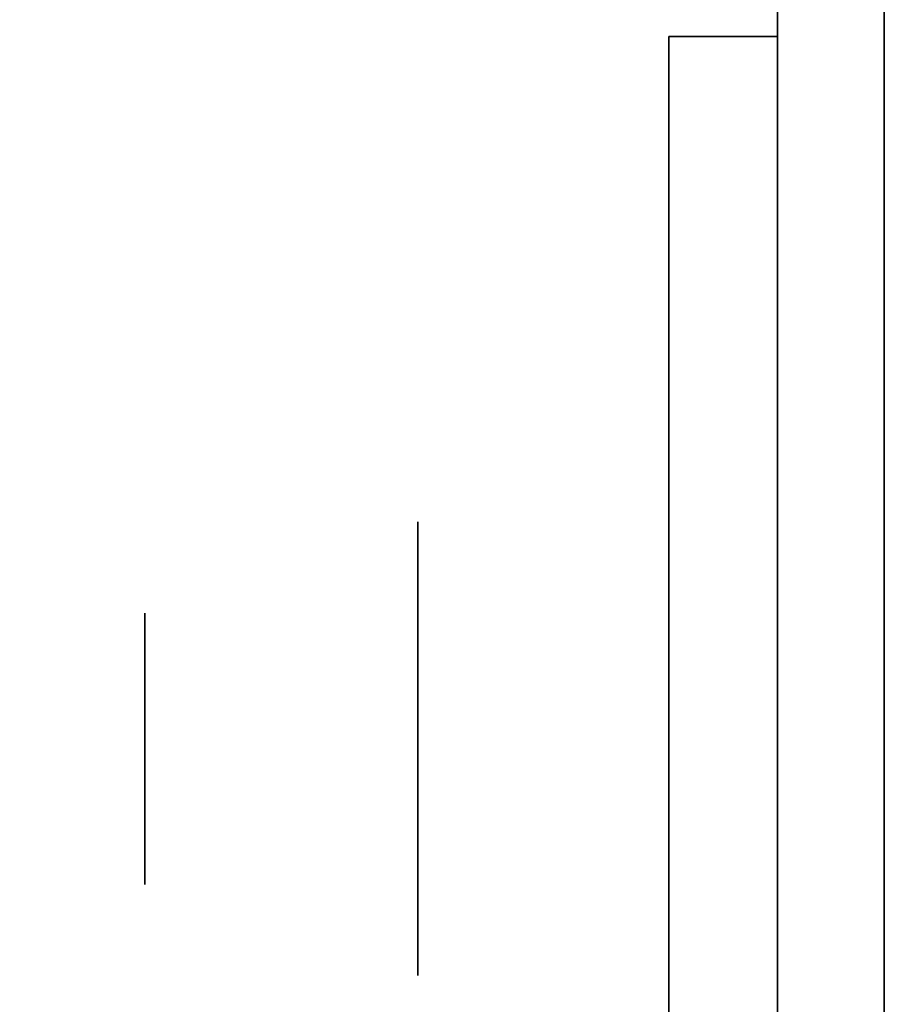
# Model space of a CAD drawing. Extents: x 248.8 to 273, y 2872.5 to 2876.7.
# Tile 508 of 702: x 266.8115 to 266.8625, y 2874.6696 to 2874.7277. Entities that reach past the tile are written whole.
import ezdxf

# ---------------------------------------------------------------- set-up
doc = ezdxf.new("R2010")
doc.units = 0
doc.header["$LTSCALE"] = 150
doc.header["$MEASUREMENT"] = 0
doc.layers.add('3DFACE_BOLT', color=7, linetype='CONTINUOUS')
doc.layers.add('3DFACE_SHAPE', color=7, linetype='CONTINUOUS')

msp = doc.modelspace()

# ---------------------------------------------------------------- linework, layer by layer
at = {"layer": '3DFACE_BOLT', "color": 1}
for points, invisible_edges in [([(266.849787, 2874.698042, -0.065), (266.849787, 2874.691354, -0.076583), (266.834987, 2874.698042, -0.065)], 14), ([(266.834987, 2874.698042, -0.065), (266.849787, 2874.691354, -0.076583), (266.834987, 2874.691354, -0.076583)], 3), ([(266.849787, 2874.691354, -0.053417), (266.849787, 2874.698042, -0.065), (266.834987, 2874.691354, -0.053417)], 14), ([(266.834987, 2874.691354, -0.053417), (266.849787, 2874.698042, -0.065), (266.834987, 2874.698042, -0.065)], 3), ([(266.834987, 2874.698042, -0.065), (266.834987, 2874.691354, -0.076583), (266.834987, 2874.691354, -0.053417)], 2), ([(266.849787, 2874.698042, -0.135), (266.849787, 2874.691354, -0.146583), (266.834987, 2874.698042, -0.135)], 14), ([(266.834987, 2874.698042, -0.135), (266.849787, 2874.691354, -0.146583), (266.834987, 2874.691354, -0.146583)], 3), ([(266.849787, 2874.691354, -0.123417), (266.849787, 2874.698042, -0.135), (266.834987, 2874.691354, -0.123417)], 14), ([(266.834987, 2874.691354, -0.123417), (266.849787, 2874.698042, -0.135), (266.834987, 2874.698042, -0.135)], 3), ([(266.834987, 2874.698042, -0.135), (266.834987, 2874.691354, -0.146583), (266.834987, 2874.691354, -0.123417)], 2), ([(266.849787, 2874.698042, -0.065), (266.849787, 2874.691354, -0.053417), (266.849787, 2874.691354, -0.076583)], 2), ([(266.849787, 2874.698042, -0.135), (266.849787, 2874.691354, -0.123417), (266.849787, 2874.691354, -0.146583)], 2), ([(266.868887, 2874.692666, -0.065), (266.868887, 2874.692275, -0.067472), (266.818887, 2874.692666, -0.065)], 14), ([(266.818887, 2874.692666, -0.065), (266.868887, 2874.692275, -0.067472), (266.818887, 2874.692275, -0.067472)], 3), ([(266.818887, 2874.692275, -0.062528), (266.868887, 2874.692666, -0.065), (266.818887, 2874.692666, -0.065)], 3), ([(266.818887, 2874.692666, -0.065), (266.818887, 2874.692275, -0.067472), (266.818887, 2874.692275, -0.062528)], 2), ([(266.868887, 2874.692666, -0.135), (266.868887, 2874.692275, -0.137472), (266.818887, 2874.692666, -0.135)], 14), ([(266.818887, 2874.692666, -0.135), (266.868887, 2874.692275, -0.137472), (266.818887, 2874.692275, -0.137472)], 3), ([(266.818887, 2874.692275, -0.132528), (266.868887, 2874.692666, -0.135), (266.818887, 2874.692666, -0.135)], 3), ([(266.818887, 2874.692666, -0.135), (266.818887, 2874.692275, -0.137472), (266.818887, 2874.692275, -0.132528)], 2), ([(266.868887, 2874.692275, -0.062528), (266.868887, 2874.692666, -0.065), (266.818887, 2874.692275, -0.062528)], 14), ([(266.868887, 2874.692275, -0.132528), (266.868887, 2874.692666, -0.135), (266.818887, 2874.692275, -0.132528)], 14), ([(266.868887, 2874.692275, -0.067472), (266.868887, 2874.691139, -0.069702), (266.818887, 2874.692275, -0.067472)], 14), ([(266.818887, 2874.692275, -0.067472), (266.868887, 2874.691139, -0.069702), (266.818887, 2874.691139, -0.069702)], 3), ([(266.868887, 2874.691139, -0.060298), (266.868887, 2874.692275, -0.062528), (266.818887, 2874.691139, -0.060298)], 14), ([(266.818887, 2874.691139, -0.060298), (266.868887, 2874.692275, -0.062528), (266.818887, 2874.692275, -0.062528)], 3), ([(266.818887, 2874.692275, -0.067472), (266.818887, 2874.691139, -0.069702), (266.818887, 2874.692275, -0.062528)], 14), ([(266.818887, 2874.692275, -0.062528), (266.818887, 2874.691139, -0.069702), (266.818887, 2874.691139, -0.060298)], 3), ([(266.868887, 2874.692275, -0.137472), (266.868887, 2874.691139, -0.139702), (266.818887, 2874.692275, -0.137472)], 14), ([(266.818887, 2874.692275, -0.137472), (266.868887, 2874.691139, -0.139702), (266.818887, 2874.691139, -0.139702)], 3), ([(266.868887, 2874.691139, -0.130298), (266.868887, 2874.692275, -0.132528), (266.818887, 2874.691139, -0.130298)], 14), ([(266.818887, 2874.691139, -0.130298), (266.868887, 2874.692275, -0.132528), (266.818887, 2874.692275, -0.132528)], 3), ([(266.818887, 2874.692275, -0.137472), (266.818887, 2874.691139, -0.139702), (266.818887, 2874.692275, -0.132528)], 14), ([(266.818887, 2874.692275, -0.132528), (266.818887, 2874.691139, -0.139702), (266.818887, 2874.691139, -0.130298)], 3), ([(266.868887, 2874.691139, -0.069702), (266.868887, 2874.689369, -0.071472), (266.818887, 2874.691139, -0.069702)], 14), ([(266.818887, 2874.691139, -0.069702), (266.868887, 2874.689369, -0.071472), (266.818887, 2874.689369, -0.071472)], 3), ([(266.868887, 2874.689369, -0.058528), (266.868887, 2874.691139, -0.060298), (266.818887, 2874.689369, -0.058528)], 14), ([(266.818887, 2874.689369, -0.058528), (266.868887, 2874.691139, -0.060298), (266.818887, 2874.691139, -0.060298)], 3), ([(266.818887, 2874.691139, -0.069702), (266.818887, 2874.689369, -0.071472), (266.818887, 2874.691139, -0.060298)], 14), ([(266.818887, 2874.691139, -0.060298), (266.818887, 2874.689369, -0.071472), (266.818887, 2874.689369, -0.058528)], 3), ([(266.868887, 2874.691139, -0.139702), (266.868887, 2874.689369, -0.141472), (266.818887, 2874.691139, -0.139702)], 14), ([(266.818887, 2874.691139, -0.139702), (266.868887, 2874.689369, -0.141472), (266.818887, 2874.689369, -0.141472)], 3), ([(266.868887, 2874.689369, -0.128528), (266.868887, 2874.691139, -0.130298), (266.818887, 2874.689369, -0.128528)], 14), ([(266.818887, 2874.689369, -0.128528), (266.868887, 2874.691139, -0.130298), (266.818887, 2874.691139, -0.130298)], 3), ([(266.818887, 2874.691139, -0.139702), (266.818887, 2874.689369, -0.141472), (266.818887, 2874.691139, -0.130298)], 14), ([(266.818887, 2874.691139, -0.130298), (266.818887, 2874.689369, -0.141472), (266.818887, 2874.689369, -0.128528)], 3), ([(266.849787, 2874.691354, -0.076583), (266.849787, 2874.677979, -0.076583), (266.834987, 2874.691354, -0.076583)], 14), ([(266.834987, 2874.691354, -0.076583), (266.849787, 2874.677979, -0.076583), (266.834987, 2874.677979, -0.076583)], 3), ([(266.849787, 2874.677979, -0.053417), (266.849787, 2874.691354, -0.053417), (266.834987, 2874.677979, -0.053417)], 14), ([(266.834987, 2874.677979, -0.053417), (266.849787, 2874.691354, -0.053417), (266.834987, 2874.691354, -0.053417)], 3), ([(266.834987, 2874.691354, -0.076583), (266.834987, 2874.677979, -0.076583), (266.834987, 2874.691354, -0.053417)], 14), ([(266.834987, 2874.691354, -0.053417), (266.834987, 2874.677979, -0.076583), (266.834987, 2874.677979, -0.053417)], 3), ([(266.849787, 2874.691354, -0.146583), (266.849787, 2874.677979, -0.146583), (266.834987, 2874.691354, -0.146583)], 14), ([(266.834987, 2874.691354, -0.146583), (266.849787, 2874.677979, -0.146583), (266.834987, 2874.677979, -0.146583)], 3), ([(266.849787, 2874.677979, -0.123417), (266.849787, 2874.691354, -0.123417), (266.834987, 2874.677979, -0.123417)], 14), ([(266.834987, 2874.677979, -0.123417), (266.849787, 2874.691354, -0.123417), (266.834987, 2874.691354, -0.123417)], 3), ([(266.834987, 2874.691354, -0.146583), (266.834987, 2874.677979, -0.146583), (266.834987, 2874.691354, -0.123417)], 14), ([(266.834987, 2874.691354, -0.123417), (266.834987, 2874.677979, -0.146583), (266.834987, 2874.677979, -0.123417)], 3), ([(266.849787, 2874.691354, -0.053417), (266.849787, 2874.677979, -0.053417), (266.849787, 2874.691354, -0.076583)], 14), ([(266.849787, 2874.691354, -0.076583), (266.849787, 2874.677979, -0.053417), (266.849787, 2874.677979, -0.076583)], 3), ([(266.849787, 2874.691354, -0.123417), (266.849787, 2874.677979, -0.123417), (266.849787, 2874.691354, -0.146583)], 14), ([(266.849787, 2874.691354, -0.146583), (266.849787, 2874.677979, -0.123417), (266.849787, 2874.677979, -0.146583)], 3), ([(266.868887, 2874.689369, -0.071472), (266.868887, 2874.687139, -0.072608), (266.818887, 2874.689369, -0.071472)], 14), ([(266.818887, 2874.689369, -0.071472), (266.868887, 2874.687139, -0.072608), (266.818887, 2874.687139, -0.072608)], 3), ([(266.868887, 2874.687139, -0.057392), (266.868887, 2874.689369, -0.058528), (266.818887, 2874.687139, -0.057392)], 14), ([(266.818887, 2874.687139, -0.057392), (266.868887, 2874.689369, -0.058528), (266.818887, 2874.689369, -0.058528)], 3), ([(266.818887, 2874.689369, -0.071472), (266.818887, 2874.687139, -0.072608), (266.818887, 2874.689369, -0.058528)], 14), ([(266.818887, 2874.689369, -0.058528), (266.818887, 2874.687139, -0.072608), (266.818887, 2874.687139, -0.057392)], 3), ([(266.868887, 2874.689369, -0.141472), (266.868887, 2874.687139, -0.142608), (266.818887, 2874.689369, -0.141472)], 14), ([(266.818887, 2874.689369, -0.141472), (266.868887, 2874.687139, -0.142608), (266.818887, 2874.687139, -0.142608)], 3), ([(266.868887, 2874.687139, -0.127392), (266.868887, 2874.689369, -0.128528), (266.818887, 2874.687139, -0.127392)], 14), ([(266.818887, 2874.687139, -0.127392), (266.868887, 2874.689369, -0.128528), (266.818887, 2874.689369, -0.128528)], 3), ([(266.818887, 2874.689369, -0.141472), (266.818887, 2874.687139, -0.142608), (266.818887, 2874.689369, -0.128528)], 14), ([(266.818887, 2874.689369, -0.128528), (266.818887, 2874.687139, -0.142608), (266.818887, 2874.687139, -0.127392)], 3), ([(266.868887, 2874.687139, -0.072608), (266.868887, 2874.684666, -0.073), (266.818887, 2874.687139, -0.072608)], 14), ([(266.818887, 2874.687139, -0.072608), (266.868887, 2874.684666, -0.073), (266.818887, 2874.684666, -0.073)], 3), ([(266.868887, 2874.684666, -0.057), (266.868887, 2874.687139, -0.057392), (266.818887, 2874.684666, -0.057)], 14), ([(266.818887, 2874.684666, -0.057), (266.868887, 2874.687139, -0.057392), (266.818887, 2874.687139, -0.057392)], 3), ([(266.818887, 2874.687139, -0.072608), (266.818887, 2874.684666, -0.073), (266.818887, 2874.687139, -0.057392)], 14), ([(266.818887, 2874.687139, -0.057392), (266.818887, 2874.684666, -0.073), (266.818887, 2874.684666, -0.057)], 3), ([(266.868887, 2874.687139, -0.142608), (266.868887, 2874.684666, -0.143), (266.818887, 2874.687139, -0.142608)], 14), ([(266.818887, 2874.687139, -0.142608), (266.868887, 2874.684666, -0.143), (266.818887, 2874.684666, -0.143)], 3), ([(266.868887, 2874.684666, -0.127), (266.868887, 2874.687139, -0.127392), (266.818887, 2874.684666, -0.127)], 14), ([(266.818887, 2874.684666, -0.127), (266.868887, 2874.687139, -0.127392), (266.818887, 2874.687139, -0.127392)], 3), ([(266.818887, 2874.687139, -0.142608), (266.818887, 2874.684666, -0.143), (266.818887, 2874.687139, -0.127392)], 14), ([(266.818887, 2874.687139, -0.127392), (266.818887, 2874.684666, -0.143), (266.818887, 2874.684666, -0.127)], 3), ([(266.868887, 2874.684666, -0.073), (266.868887, 2874.682194, -0.072608), (266.818887, 2874.684666, -0.073)], 14), ([(266.818887, 2874.684666, -0.073), (266.868887, 2874.682194, -0.072608), (266.818887, 2874.682194, -0.072608)], 3), ([(266.818887, 2874.682194, -0.057392), (266.868887, 2874.684666, -0.057), (266.818887, 2874.684666, -0.057)], 3), ([(266.818887, 2874.684666, -0.073), (266.818887, 2874.682194, -0.072608), (266.818887, 2874.684666, -0.057)], 14), ([(266.818887, 2874.684666, -0.057), (266.818887, 2874.682194, -0.072608), (266.818887, 2874.682194, -0.057392)], 3), ([(266.868887, 2874.684666, -0.143), (266.868887, 2874.682194, -0.142608), (266.818887, 2874.684666, -0.143)], 14), ([(266.818887, 2874.684666, -0.143), (266.868887, 2874.682194, -0.142608), (266.818887, 2874.682194, -0.142608)], 3), ([(266.818887, 2874.682194, -0.127392), (266.868887, 2874.684666, -0.127), (266.818887, 2874.684666, -0.127)], 3), ([(266.818887, 2874.684666, -0.143), (266.818887, 2874.682194, -0.142608), (266.818887, 2874.684666, -0.127)], 14), ([(266.818887, 2874.684666, -0.127), (266.818887, 2874.682194, -0.142608), (266.818887, 2874.682194, -0.127392)], 3), ([(266.868887, 2874.682194, -0.057392), (266.868887, 2874.684666, -0.057), (266.818887, 2874.682194, -0.057392)], 14), ([(266.868887, 2874.682194, -0.127392), (266.868887, 2874.684666, -0.127), (266.818887, 2874.682194, -0.127392)], 14), ([(266.868887, 2874.682194, -0.072608), (266.868887, 2874.679964, -0.071472), (266.818887, 2874.682194, -0.072608)], 14), ([(266.818887, 2874.682194, -0.072608), (266.868887, 2874.679964, -0.071472), (266.818887, 2874.679964, -0.071472)], 3), ([(266.868887, 2874.679964, -0.058528), (266.868887, 2874.682194, -0.057392), (266.818887, 2874.679964, -0.058528)], 14), ([(266.818887, 2874.679964, -0.058528), (266.868887, 2874.682194, -0.057392), (266.818887, 2874.682194, -0.057392)], 3), ([(266.818887, 2874.682194, -0.072608), (266.818887, 2874.679964, -0.071472), (266.818887, 2874.682194, -0.057392)], 14), ([(266.818887, 2874.682194, -0.057392), (266.818887, 2874.679964, -0.071472), (266.818887, 2874.679964, -0.058528)], 3), ([(266.868887, 2874.682194, -0.142608), (266.868887, 2874.679964, -0.141472), (266.818887, 2874.682194, -0.142608)], 14), ([(266.818887, 2874.682194, -0.142608), (266.868887, 2874.679964, -0.141472), (266.818887, 2874.679964, -0.141472)], 3), ([(266.868887, 2874.679964, -0.128528), (266.868887, 2874.682194, -0.127392), (266.818887, 2874.679964, -0.128528)], 14), ([(266.818887, 2874.679964, -0.128528), (266.868887, 2874.682194, -0.127392), (266.818887, 2874.682194, -0.127392)], 3), ([(266.818887, 2874.682194, -0.142608), (266.818887, 2874.679964, -0.141472), (266.818887, 2874.682194, -0.127392)], 14), ([(266.818887, 2874.682194, -0.127392), (266.818887, 2874.679964, -0.141472), (266.818887, 2874.679964, -0.128528)], 3), ([(266.868887, 2874.679964, -0.071472), (266.868887, 2874.678194, -0.069702), (266.818887, 2874.679964, -0.071472)], 14), ([(266.818887, 2874.679964, -0.071472), (266.868887, 2874.678194, -0.069702), (266.818887, 2874.678194, -0.069702)], 3), ([(266.868887, 2874.678194, -0.060298), (266.868887, 2874.679964, -0.058528), (266.818887, 2874.678194, -0.060298)], 14), ([(266.818887, 2874.678194, -0.060298), (266.868887, 2874.679964, -0.058528), (266.818887, 2874.679964, -0.058528)], 3), ([(266.818887, 2874.679964, -0.071472), (266.818887, 2874.678194, -0.069702), (266.818887, 2874.679964, -0.058528)], 14), ([(266.818887, 2874.679964, -0.058528), (266.818887, 2874.678194, -0.069702), (266.818887, 2874.678194, -0.060298)], 3), ([(266.868887, 2874.679964, -0.141472), (266.868887, 2874.678194, -0.139702), (266.818887, 2874.679964, -0.141472)], 14), ([(266.818887, 2874.679964, -0.141472), (266.868887, 2874.678194, -0.139702), (266.818887, 2874.678194, -0.139702)], 3), ([(266.868887, 2874.678194, -0.130298), (266.868887, 2874.679964, -0.128528), (266.818887, 2874.678194, -0.130298)], 14), ([(266.818887, 2874.678194, -0.130298), (266.868887, 2874.679964, -0.128528), (266.818887, 2874.679964, -0.128528)], 3), ([(266.818887, 2874.679964, -0.141472), (266.818887, 2874.678194, -0.139702), (266.818887, 2874.679964, -0.128528)], 14), ([(266.818887, 2874.679964, -0.128528), (266.818887, 2874.678194, -0.139702), (266.818887, 2874.678194, -0.130298)], 3), ([(266.868887, 2874.678194, -0.069702), (266.868887, 2874.677058, -0.067472), (266.818887, 2874.678194, -0.069702)], 14), ([(266.818887, 2874.678194, -0.069702), (266.868887, 2874.677058, -0.067472), (266.818887, 2874.677058, -0.067472)], 3), ([(266.868887, 2874.677058, -0.062528), (266.868887, 2874.678194, -0.060298), (266.818887, 2874.677058, -0.062528)], 14), ([(266.818887, 2874.677058, -0.062528), (266.868887, 2874.678194, -0.060298), (266.818887, 2874.678194, -0.060298)], 3), ([(266.818887, 2874.678194, -0.069702), (266.818887, 2874.677058, -0.067472), (266.818887, 2874.678194, -0.060298)], 14), ([(266.818887, 2874.678194, -0.060298), (266.818887, 2874.677058, -0.067472), (266.818887, 2874.677058, -0.062528)], 3), ([(266.868887, 2874.678194, -0.139702), (266.868887, 2874.677058, -0.137472), (266.818887, 2874.678194, -0.139702)], 14), ([(266.818887, 2874.678194, -0.139702), (266.868887, 2874.677058, -0.137472), (266.818887, 2874.677058, -0.137472)], 3), ([(266.868887, 2874.677058, -0.132528), (266.868887, 2874.678194, -0.130298), (266.818887, 2874.677058, -0.132528)], 14), ([(266.818887, 2874.677058, -0.132528), (266.868887, 2874.678194, -0.130298), (266.818887, 2874.678194, -0.130298)], 3), ([(266.818887, 2874.678194, -0.139702), (266.818887, 2874.677058, -0.137472), (266.818887, 2874.678194, -0.130298)], 14), ([(266.818887, 2874.678194, -0.130298), (266.818887, 2874.677058, -0.137472), (266.818887, 2874.677058, -0.132528)], 3), ([(266.849787, 2874.677979, -0.076583), (266.849787, 2874.671292, -0.065), (266.834987, 2874.677979, -0.076583)], 14), ([(266.834987, 2874.677979, -0.076583), (266.849787, 2874.671292, -0.065), (266.834987, 2874.671292, -0.065)], 3), ([(266.849787, 2874.671292, -0.065), (266.849787, 2874.677979, -0.053417), (266.834987, 2874.671292, -0.065)], 14), ([(266.834987, 2874.671292, -0.065), (266.849787, 2874.677979, -0.053417), (266.834987, 2874.677979, -0.053417)], 3), ([(266.834987, 2874.677979, -0.076583), (266.834987, 2874.671292, -0.065), (266.834987, 2874.677979, -0.053417)], 12), ([(266.849787, 2874.677979, -0.146583), (266.849787, 2874.671292, -0.135), (266.834987, 2874.677979, -0.146583)], 14), ([(266.834987, 2874.677979, -0.146583), (266.849787, 2874.671292, -0.135), (266.834987, 2874.671292, -0.135)], 3), ([(266.849787, 2874.671292, -0.135), (266.849787, 2874.677979, -0.123417), (266.834987, 2874.671292, -0.135)], 14), ([(266.834987, 2874.671292, -0.135), (266.849787, 2874.677979, -0.123417), (266.834987, 2874.677979, -0.123417)], 3), ([(266.834987, 2874.677979, -0.146583), (266.834987, 2874.671292, -0.135), (266.834987, 2874.677979, -0.123417)], 12), ([(266.849787, 2874.677979, -0.053417), (266.849787, 2874.671292, -0.065), (266.849787, 2874.677979, -0.076583)], 12), ([(266.849787, 2874.677979, -0.123417), (266.849787, 2874.671292, -0.135), (266.849787, 2874.677979, -0.146583)], 12), ([(266.868887, 2874.677058, -0.067472), (266.868887, 2874.676666, -0.065), (266.818887, 2874.677058, -0.067472)], 14), ([(266.818887, 2874.677058, -0.067472), (266.868887, 2874.676666, -0.065), (266.818887, 2874.676666, -0.065)], 3), ([(266.868887, 2874.676666, -0.065), (266.868887, 2874.677058, -0.062528), (266.818887, 2874.676666, -0.065)], 14), ([(266.818887, 2874.676666, -0.065), (266.868887, 2874.677058, -0.062528), (266.818887, 2874.677058, -0.062528)], 3), ([(266.818887, 2874.677058, -0.067472), (266.818887, 2874.676666, -0.065), (266.818887, 2874.677058, -0.062528)], 12), ([(266.868887, 2874.677058, -0.137472), (266.868887, 2874.676666, -0.135), (266.818887, 2874.677058, -0.137472)], 14), ([(266.818887, 2874.677058, -0.137472), (266.868887, 2874.676666, -0.135), (266.818887, 2874.676666, -0.135)], 3), ([(266.868887, 2874.676666, -0.135), (266.868887, 2874.677058, -0.132528), (266.818887, 2874.676666, -0.135)], 14), ([(266.818887, 2874.676666, -0.135), (266.868887, 2874.677058, -0.132528), (266.818887, 2874.677058, -0.132528)], 3), ([(266.818887, 2874.677058, -0.137472), (266.818887, 2874.676666, -0.135), (266.818887, 2874.677058, -0.132528)], 12)]:
    msp.add_3dface(points, dxfattribs=dict(at, invisible_edges=invisible_edges))
at = {"layer": '3DFACE_SHAPE', "color": 13}
for points, invisible_edges in [([(266.856187, 2872.521516, -0.1905), (266.856187, 2876.721516, -0.1905), (266.759337, 2872.521516, -0.1905)], 2), ([(266.856187, 2876.721516, -0.1905), (266.759337, 2876.721516, -0.1905), (266.759337, 2872.521516, -0.1905)], 12), ([(266.759337, 2876.721516, -0.0095), (266.856187, 2876.558366, -0.0095), (266.856187, 2874.684666, -0.0095)], 13), ([(266.856187, 2874.684666, -0.0095), (266.856187, 2874.558366, -0.0095), (266.759337, 2876.721516, -0.0095)], 14), ([(266.856187, 2874.558366, -0.0095), (266.856187, 2872.684666, -0.0095), (266.759337, 2876.721516, -0.0095)], 14), ([(266.759337, 2876.721516, -0.0095), (266.856187, 2872.684666, -0.0095), (266.856187, 2872.558366, -0.0095)], 13), ([(266.759337, 2872.521516, -0.0095), (266.759337, 2876.721516, -0.0095), (266.856187, 2872.558366, -0.0095)], 14), ([(266.959337, 2872.521516), (266.959337, 2876.721516), (266.759337, 2872.521516)], 2), ([(266.959337, 2876.721516), (266.759337, 2876.721516), (266.759337, 2872.521516)], 12), ([(266.759337, 2872.521516, -0.2), (266.759337, 2876.721516, -0.2), (266.959337, 2872.521516, -0.2)], 2), ([(266.759337, 2876.721516, -0.2), (266.959337, 2876.721516, -0.2), (266.959337, 2872.521516, -0.2)], 12), ([(266.856187, 2872.521516, -0.1905), (266.856187, 2876.558366, -0.1435), (266.856187, 2876.721516, -0.1905)], 3), ([(266.862487, 2874.558366, -0.0565), (266.862487, 2876.721516, -0.0095), (266.862487, 2872.684666, -0.0565)], 15), ([(266.862487, 2872.684666, -0.0565), (266.862487, 2876.721516, -0.0095), (266.862487, 2872.521516, -0.0095)], 13), ([(266.862487, 2874.684666, -0.0565), (266.862487, 2876.721516, -0.0095), (266.862487, 2874.558366, -0.0565)], 15), ([(266.862487, 2876.558366, -0.0565), (266.862487, 2876.721516, -0.0095), (266.862487, 2874.684666, -0.0565)], 15), ([(266.862487, 2872.521516, -0.1905), (266.862487, 2876.721516, -0.1905), (266.862487, 2876.558366, -0.1435)], 14), ([(266.862487, 2872.521516, -0.0095), (266.862487, 2876.721516, -0.0095), (266.959337, 2872.521516, -0.0095)], 2), ([(266.862487, 2876.721516, -0.0095), (266.959337, 2876.721516, -0.0095), (266.959337, 2872.521516, -0.0095)], 12), ([(266.959337, 2872.521516, -0.1905), (266.959337, 2876.721516, -0.1905), (266.862487, 2872.521516, -0.1905)], 2), ([(266.959337, 2876.721516, -0.1905), (266.862487, 2876.721516, -0.1905), (266.862487, 2872.521516, -0.1905)], 12), ([(266.856187, 2872.521516, -0.1905), (266.856187, 2874.684666, -0.1435), (266.856187, 2876.558366, -0.1435)], 15), ([(266.856187, 2876.558366, -0.1435), (266.856187, 2874.684666, -0.1435), (266.856187, 2876.552356, -0.14101)], 3), ([(266.856187, 2876.552356, -0.07101), (266.856187, 2876.558366, -0.0735), (266.856187, 2874.690677, -0.07101)], 14), ([(266.856187, 2876.558366, -0.0735), (266.856187, 2876.558366, -0.1265), (266.856187, 2874.690677, -0.07101)], 15), ([(266.856187, 2874.690677, -0.07101), (266.856187, 2876.558366, -0.1265), (266.856187, 2874.684666, -0.0735)], 3), ([(266.856187, 2876.558366, -0.1265), (266.856187, 2876.552356, -0.12899), (266.856187, 2874.684666, -0.0735)], 14), ([(266.856187, 2876.552356, -0.05899), (266.856187, 2874.684666, -0.0095), (266.856187, 2876.558366, -0.0565)], 3), ([(266.856187, 2874.684666, -0.0095), (266.856187, 2876.558366, -0.0095), (266.856187, 2876.558366, -0.0565)], 14), ([(266.862487, 2876.558366, -0.0735), (266.862487, 2874.690677, -0.12899), (266.862487, 2876.558366, -0.1265)], 15), ([(266.862487, 2876.558366, -0.1265), (266.862487, 2874.690677, -0.12899), (266.862487, 2876.552356, -0.12899)], 3), ([(266.862487, 2874.690677, -0.12899), (266.862487, 2876.558366, -0.0735), (266.862487, 2874.684666, -0.1265)], 3), ([(266.862487, 2876.558366, -0.0735), (266.862487, 2876.552356, -0.07101), (266.862487, 2874.684666, -0.1265)], 14), ([(266.862487, 2876.552356, -0.05899), (266.862487, 2876.558366, -0.0565), (266.862487, 2874.690677, -0.05899)], 14), ([(266.862487, 2874.690677, -0.05899), (266.862487, 2876.558366, -0.0565), (266.862487, 2874.684666, -0.0565)], 3), ([(266.862487, 2876.552356, -0.14101), (266.862487, 2874.684666, -0.1435), (266.862487, 2876.558366, -0.1435)], 3), ([(266.862487, 2874.684666, -0.1435), (266.862487, 2872.521516, -0.1905), (266.862487, 2876.558366, -0.1435)], 15), ([(266.856187, 2874.684666, -0.1435), (266.856187, 2874.690677, -0.14101), (266.856187, 2876.552356, -0.14101)], 14), ([(266.856187, 2876.552356, -0.12899), (266.856187, 2876.549866, -0.135), (266.856187, 2874.690677, -0.12899)], 14), ([(266.856187, 2876.549866, -0.135), (266.856187, 2876.552356, -0.14101), (266.856187, 2874.693166, -0.135)], 14), ([(266.856187, 2874.693166, -0.135), (266.856187, 2876.552356, -0.14101), (266.856187, 2874.690677, -0.14101)], 3), ([(266.856187, 2874.684666, -0.0735), (266.856187, 2876.552356, -0.12899), (266.856187, 2874.684666, -0.1265)], 15), ([(266.856187, 2876.552356, -0.12899), (266.856187, 2874.690677, -0.12899), (266.856187, 2874.684666, -0.1265)], 15), ([(266.856187, 2874.690677, -0.07101), (266.856187, 2874.693166, -0.065), (266.856187, 2876.552356, -0.07101)], 14), ([(266.856187, 2874.693166, -0.065), (266.856187, 2876.549866, -0.065), (266.856187, 2876.552356, -0.07101)], 13), ([(266.856187, 2874.690677, -0.05899), (266.856187, 2874.684666, -0.0565), (266.856187, 2876.552356, -0.05899)], 14), ([(266.856187, 2874.684666, -0.0565), (266.856187, 2874.684666, -0.0095), (266.856187, 2876.552356, -0.05899)], 15), ([(266.856187, 2876.552356, -0.05899), (266.856187, 2876.549866, -0.065), (266.856187, 2874.690677, -0.05899)], 14), ([(266.862487, 2874.690677, -0.12899), (266.862487, 2874.693166, -0.135), (266.862487, 2876.552356, -0.12899)], 14), ([(266.862487, 2876.552356, -0.12899), (266.862487, 2874.693166, -0.135), (266.862487, 2876.549866, -0.135)], 3), ([(266.862487, 2874.684666, -0.1265), (266.862487, 2876.552356, -0.07101), (266.862487, 2874.684666, -0.0735)], 15), ([(266.862487, 2876.552356, -0.07101), (266.862487, 2874.690677, -0.07101), (266.862487, 2874.684666, -0.0735)], 13), ([(266.862487, 2876.552356, -0.07101), (266.862487, 2876.549866, -0.065), (266.862487, 2874.690677, -0.07101)], 14), ([(266.862487, 2874.690677, -0.05899), (266.862487, 2874.693166, -0.065), (266.862487, 2876.552356, -0.05899)], 14), ([(266.862487, 2874.693166, -0.065), (266.862487, 2876.549866, -0.065), (266.862487, 2876.552356, -0.05899)], 13), ([(266.862487, 2874.690677, -0.14101), (266.862487, 2874.684666, -0.1435), (266.862487, 2876.552356, -0.14101)], 14), ([(266.862487, 2876.552356, -0.14101), (266.862487, 2876.549866, -0.135), (266.862487, 2874.690677, -0.14101)], 14), ([(266.856187, 2874.690677, -0.12899), (266.856187, 2876.549866, -0.135), (266.856187, 2874.693166, -0.135)], 3), ([(266.856187, 2876.549866, -0.065), (266.856187, 2874.693166, -0.065), (266.856187, 2874.690677, -0.05899)], 13), ([(266.862487, 2876.549866, -0.065), (266.862487, 2874.693166, -0.065), (266.862487, 2874.690677, -0.07101)], 13), ([(266.862487, 2876.549866, -0.135), (266.862487, 2874.693166, -0.135), (266.862487, 2874.690677, -0.14101)], 13), ([(266.849787, 2874.684666, -0.17), (266.849787, 2874.690677, -0.14101), (266.849787, 2874.726667, -0.17)], 15), ([(266.849787, 2874.690677, -0.14101), (266.849787, 2874.693166, -0.135), (266.849787, 2874.726667, -0.17)], 14), ([(266.849787, 2874.726667, -0.17), (266.849787, 2874.693166, -0.135), (266.849787, 2874.690677, -0.12899)], 13), ([(266.849787, 2874.690677, -0.12899), (266.849787, 2874.693166, -0.065), (266.849787, 2874.726667, -0.17)], 15), ([(266.849787, 2874.693166, -0.065), (266.849787, 2874.726667, -0.03), (266.849787, 2874.726667, -0.17)], 13), ([(266.849787, 2874.693166, -0.065), (266.849787, 2874.690677, -0.05899), (266.849787, 2874.726667, -0.03)], 14), ([(266.849787, 2874.690677, -0.05899), (266.849787, 2874.684666, -0.0565), (266.849787, 2874.726667, -0.03)], 14), ([(266.849787, 2874.726667, -0.03), (266.849787, 2874.684666, -0.0565), (266.849787, 2874.678656, -0.05899)], 13), ([(266.849787, 2874.726667, -0.03), (266.849787, 2874.678656, -0.05899), (266.849787, 2874.631067, -0.03)], 3), ([(266.856187, 2874.624667, -0.17), (266.849787, 2874.684666, -0.17), (266.856187, 2874.726667, -0.17)], 3), ([(266.849787, 2874.684666, -0.17), (266.849787, 2874.726667, -0.17), (266.856187, 2874.726667, -0.17)], 12), ([(266.849787, 2874.726667, -0.03), (266.849787, 2874.631067, -0.03), (266.856187, 2874.726667, -0.03)], 2), ([(266.856187, 2874.726667, -0.03), (266.849787, 2874.631067, -0.03), (266.856187, 2874.624667, -0.03)], 3), ([(266.856187, 2874.726667, -0.03), (266.856187, 2874.726667, -0.065), (266.849787, 2874.726667, -0.03)], 2), ([(266.856187, 2874.726667, -0.065), (266.856187, 2874.726667, -0.135), (266.849787, 2874.726667, -0.03)], 14), ([(266.849787, 2874.726667, -0.03), (266.856187, 2874.726667, -0.135), (266.849787, 2874.726667, -0.17)], 3), ([(266.856187, 2874.726667, -0.135), (266.856187, 2874.726667, -0.17), (266.849787, 2874.726667, -0.17)], 12), ([(266.856187, 2874.693166, -0.135), (266.856187, 2874.690677, -0.14101), (266.856187, 2874.726667, -0.135)], 14), ([(266.856187, 2874.690677, -0.14101), (266.856187, 2874.684666, -0.1435), (266.856187, 2874.726667, -0.135)], 14), ([(266.856187, 2874.726667, -0.135), (266.856187, 2874.684666, -0.1435), (266.856187, 2874.726667, -0.17)], 15), ([(266.856187, 2874.684666, -0.1435), (266.856187, 2874.678656, -0.14101), (266.856187, 2874.726667, -0.17)], 14), ([(266.856187, 2874.726667, -0.17), (266.856187, 2874.678656, -0.14101), (266.856187, 2874.624667, -0.17)], 3), ([(266.856187, 2874.624667, -0.03), (266.856187, 2874.690677, -0.05899), (266.856187, 2874.726667, -0.03)], 3), ([(266.856187, 2874.690677, -0.05899), (266.856187, 2874.726667, -0.065), (266.856187, 2874.726667, -0.03)], 13), ([(266.856187, 2874.690677, -0.05899), (266.856187, 2874.693166, -0.065), (266.856187, 2874.726667, -0.065)], 14), ([(266.856187, 2874.693166, -0.135), (266.856187, 2874.726667, -0.135), (266.856187, 2874.690677, -0.07101)], 15), ([(266.856187, 2874.690677, -0.07101), (266.856187, 2874.726667, -0.135), (266.856187, 2874.693166, -0.065)], 3), ([(266.856187, 2874.726667, -0.135), (266.856187, 2874.726667, -0.065), (266.856187, 2874.693166, -0.065)], 14), ([(266.849787, 2874.690677, -0.07101), (266.849787, 2874.693166, -0.065), (266.849787, 2874.690677, -0.12899)], 14), ([(266.849787, 2874.690677, -0.07101), (266.856187, 2874.690677, -0.07101), (266.849787, 2874.693166, -0.065)], 3), ([(266.856187, 2874.690677, -0.07101), (266.856187, 2874.693166, -0.065), (266.849787, 2874.693166, -0.065)], 14), ([(266.849787, 2874.693166, -0.065), (266.856187, 2874.693166, -0.065), (266.849787, 2874.690677, -0.05899)], 3), ([(266.856187, 2874.693166, -0.065), (266.856187, 2874.690677, -0.05899), (266.849787, 2874.690677, -0.05899)], 14), ([(266.849787, 2874.690677, -0.14101), (266.856187, 2874.690677, -0.14101), (266.849787, 2874.693166, -0.135)], 3), ([(266.856187, 2874.690677, -0.14101), (266.856187, 2874.693166, -0.135), (266.849787, 2874.693166, -0.135)], 14), ([(266.849787, 2874.693166, -0.135), (266.856187, 2874.693166, -0.135), (266.849787, 2874.690677, -0.12899)], 3), ([(266.856187, 2874.693166, -0.135), (266.856187, 2874.690677, -0.12899), (266.849787, 2874.690677, -0.12899)], 14), ([(266.856187, 2874.690677, -0.12899), (266.856187, 2874.693166, -0.135), (266.856187, 2874.690677, -0.07101)], 14), ([(266.862487, 2874.693166, -0.065), (266.856187, 2874.693166, -0.065), (266.862487, 2874.690677, -0.07101)], 3), ([(266.856187, 2874.693166, -0.065), (266.856187, 2874.690677, -0.07101), (266.862487, 2874.690677, -0.07101)], 14), ([(266.862487, 2874.690677, -0.05899), (266.856187, 2874.690677, -0.05899), (266.862487, 2874.693166, -0.065)], 3), ([(266.856187, 2874.690677, -0.05899), (266.856187, 2874.693166, -0.065), (266.862487, 2874.693166, -0.065)], 14), ([(266.862487, 2874.693166, -0.135), (266.856187, 2874.693166, -0.135), (266.862487, 2874.690677, -0.14101)], 3), ([(266.856187, 2874.693166, -0.135), (266.856187, 2874.690677, -0.14101), (266.862487, 2874.690677, -0.14101)], 14), ([(266.862487, 2874.690677, -0.12899), (266.856187, 2874.690677, -0.12899), (266.862487, 2874.693166, -0.135)], 3), ([(266.856187, 2874.690677, -0.12899), (266.856187, 2874.693166, -0.135), (266.862487, 2874.693166, -0.135)], 14), ([(266.849787, 2874.684666, -0.1435), (266.849787, 2874.690677, -0.14101), (266.849787, 2874.684666, -0.17)], 14), ([(266.849787, 2874.690677, -0.12899), (266.849787, 2874.684666, -0.1265), (266.849787, 2874.690677, -0.07101)], 14), ([(266.849787, 2874.684666, -0.1265), (266.849787, 2874.684666, -0.0735), (266.849787, 2874.690677, -0.07101)], 13), ([(266.849787, 2874.690677, -0.05899), (266.856187, 2874.690677, -0.05899), (266.849787, 2874.684666, -0.0565)], 3), ([(266.856187, 2874.690677, -0.05899), (266.856187, 2874.684666, -0.0565), (266.849787, 2874.684666, -0.0565)], 14), ([(266.849787, 2874.684666, -0.0735), (266.856187, 2874.684666, -0.0735), (266.849787, 2874.690677, -0.07101)], 3), ([(266.856187, 2874.684666, -0.0735), (266.856187, 2874.690677, -0.07101), (266.849787, 2874.690677, -0.07101)], 14), ([(266.849787, 2874.690677, -0.12899), (266.856187, 2874.690677, -0.12899), (266.849787, 2874.684666, -0.1265)], 3), ([(266.856187, 2874.690677, -0.12899), (266.856187, 2874.684666, -0.1265), (266.849787, 2874.684666, -0.1265)], 14), ([(266.849787, 2874.684666, -0.1435), (266.856187, 2874.684666, -0.1435), (266.849787, 2874.690677, -0.14101)], 3), ([(266.856187, 2874.684666, -0.1435), (266.856187, 2874.690677, -0.14101), (266.849787, 2874.690677, -0.14101)], 14), ([(266.856187, 2874.684666, -0.0565), (266.856187, 2874.690677, -0.05899), (266.856187, 2874.624667, -0.03)], 14), ([(266.856187, 2874.690677, -0.07101), (266.856187, 2874.684666, -0.0735), (266.856187, 2874.690677, -0.12899)], 14), ([(266.856187, 2874.684666, -0.0735), (266.856187, 2874.684666, -0.1265), (266.856187, 2874.690677, -0.12899)], 13), ([(266.862487, 2874.690677, -0.07101), (266.856187, 2874.690677, -0.07101), (266.862487, 2874.684666, -0.0735)], 3), ([(266.856187, 2874.690677, -0.07101), (266.856187, 2874.684666, -0.0735), (266.862487, 2874.684666, -0.0735)], 14), ([(266.862487, 2874.684666, -0.0565), (266.856187, 2874.684666, -0.0565), (266.862487, 2874.690677, -0.05899)], 3), ([(266.856187, 2874.684666, -0.0565), (266.856187, 2874.690677, -0.05899), (266.862487, 2874.690677, -0.05899)], 14), ([(266.862487, 2874.690677, -0.14101), (266.856187, 2874.690677, -0.14101), (266.862487, 2874.684666, -0.1435)], 3), ([(266.856187, 2874.690677, -0.14101), (266.856187, 2874.684666, -0.1435), (266.862487, 2874.684666, -0.1435)], 14), ([(266.862487, 2874.684666, -0.1265), (266.856187, 2874.684666, -0.1265), (266.862487, 2874.690677, -0.12899)], 3), ([(266.856187, 2874.684666, -0.1265), (266.856187, 2874.690677, -0.12899), (266.862487, 2874.690677, -0.12899)], 14), ([(266.849787, 2874.684666, -0.1265), (266.849787, 2874.678656, -0.12899), (266.849787, 2874.684666, -0.0735)], 14), ([(266.849787, 2874.684666, -0.0735), (266.849787, 2874.678656, -0.12899), (266.849787, 2874.678656, -0.07101)], 15), ([(266.849787, 2874.678656, -0.14101), (266.849787, 2874.684666, -0.17), (266.849787, 2874.631067, -0.17)], 13), ([(266.849787, 2874.678656, -0.14101), (266.849787, 2874.684666, -0.1435), (266.849787, 2874.684666, -0.17)], 14), ([(266.849787, 2874.684666, -0.0565), (266.856187, 2874.684666, -0.0565), (266.849787, 2874.678656, -0.05899)], 3), ([(266.856187, 2874.684666, -0.0565), (266.856187, 2874.678656, -0.05899), (266.849787, 2874.678656, -0.05899)], 14), ([(266.849787, 2874.678656, -0.07101), (266.856187, 2874.678656, -0.07101), (266.849787, 2874.684666, -0.0735)], 3), ([(266.856187, 2874.678656, -0.07101), (266.856187, 2874.684666, -0.0735), (266.849787, 2874.684666, -0.0735)], 14), ([(266.849787, 2874.684666, -0.1265), (266.856187, 2874.684666, -0.1265), (266.849787, 2874.678656, -0.12899)], 3), ([(266.856187, 2874.684666, -0.1265), (266.856187, 2874.678656, -0.12899), (266.849787, 2874.678656, -0.12899)], 14), ([(266.849787, 2874.678656, -0.14101), (266.856187, 2874.678656, -0.14101), (266.849787, 2874.684666, -0.1435)], 3), ([(266.856187, 2874.678656, -0.14101), (266.856187, 2874.684666, -0.1435), (266.849787, 2874.684666, -0.1435)], 14), ([(266.849787, 2874.631067, -0.17), (266.849787, 2874.684666, -0.17), (266.856187, 2874.624667, -0.17)], 14), ([(266.856187, 2874.684666, -0.0735), (266.856187, 2874.678656, -0.07101), (266.856187, 2874.684666, -0.1265)], 14), ([(266.856187, 2874.678656, -0.07101), (266.856187, 2874.676166, -0.065), (266.856187, 2874.684666, -0.1265)], 14), ([(266.856187, 2874.684666, -0.1265), (266.856187, 2874.676166, -0.065), (266.856187, 2874.678656, -0.12899)], 3), ([(266.856187, 2874.684666, -0.0565), (266.856187, 2874.624667, -0.065), (266.856187, 2874.678656, -0.05899)], 3), ([(266.856187, 2874.624667, -0.065), (266.856187, 2874.684666, -0.0565), (266.856187, 2874.624667, -0.03)], 3), ([(266.862487, 2874.684666, -0.0735), (266.856187, 2874.684666, -0.0735), (266.862487, 2874.678656, -0.07101)], 3), ([(266.856187, 2874.684666, -0.0735), (266.856187, 2874.678656, -0.07101), (266.862487, 2874.678656, -0.07101)], 14), ([(266.862487, 2874.678656, -0.05899), (266.856187, 2874.678656, -0.05899), (266.862487, 2874.684666, -0.0565)], 3), ([(266.856187, 2874.678656, -0.05899), (266.856187, 2874.684666, -0.0565), (266.862487, 2874.684666, -0.0565)], 14), ([(266.862487, 2874.684666, -0.1435), (266.856187, 2874.684666, -0.1435), (266.862487, 2874.678656, -0.14101)], 3), ([(266.856187, 2874.684666, -0.1435), (266.856187, 2874.678656, -0.14101), (266.862487, 2874.678656, -0.14101)], 14), ([(266.862487, 2874.678656, -0.12899), (266.856187, 2874.678656, -0.12899), (266.862487, 2874.684666, -0.1265)], 3), ([(266.856187, 2874.678656, -0.12899), (266.856187, 2874.684666, -0.1265), (266.862487, 2874.684666, -0.1265)], 14), ([(266.856187, 2872.521516, -0.1905), (266.856187, 2874.558366, -0.1435), (266.856187, 2874.684666, -0.1435)], 15), ([(266.856187, 2874.558366, -0.1435), (266.856187, 2874.564377, -0.14101), (266.856187, 2874.684666, -0.1435)], 14), ([(266.856187, 2874.684666, -0.1435), (266.856187, 2874.564377, -0.14101), (266.856187, 2874.678656, -0.14101)], 3), ([(266.856187, 2874.678656, -0.07101), (266.856187, 2874.684666, -0.0735), (266.856187, 2874.564377, -0.07101)], 14), ([(266.856187, 2874.684666, -0.0735), (266.856187, 2874.684666, -0.1265), (266.856187, 2874.564377, -0.07101)], 15), ([(266.856187, 2874.564377, -0.07101), (266.856187, 2874.684666, -0.1265), (266.856187, 2874.558366, -0.0735)], 3), ([(266.856187, 2874.684666, -0.1265), (266.856187, 2874.678656, -0.12899), (266.856187, 2874.558366, -0.0735)], 14), ([(266.856187, 2874.678656, -0.05899), (266.856187, 2874.558366, -0.0095), (266.856187, 2874.684666, -0.0565)], 3), ([(266.856187, 2874.558366, -0.0095), (266.856187, 2874.684666, -0.0095), (266.856187, 2874.684666, -0.0565)], 14), ([(266.862487, 2874.684666, -0.0735), (266.862487, 2874.564377, -0.12899), (266.862487, 2874.684666, -0.1265)], 15), ([(266.862487, 2874.684666, -0.1265), (266.862487, 2874.564377, -0.12899), (266.862487, 2874.678656, -0.12899)], 3), ([(266.862487, 2874.564377, -0.12899), (266.862487, 2874.684666, -0.0735), (266.862487, 2874.558366, -0.1265)], 3), ([(266.862487, 2874.684666, -0.0735), (266.862487, 2874.678656, -0.07101), (266.862487, 2874.558366, -0.1265)], 14), ([(266.862487, 2874.678656, -0.05899), (266.862487, 2874.684666, -0.0565), (266.862487, 2874.564377, -0.05899)], 14), ([(266.862487, 2874.564377, -0.05899), (266.862487, 2874.684666, -0.0565), (266.862487, 2874.558366, -0.0565)], 3), ([(266.862487, 2874.678656, -0.14101), (266.862487, 2874.558366, -0.1435), (266.862487, 2874.684666, -0.1435)], 3), ([(266.862487, 2874.558366, -0.1435), (266.862487, 2872.521516, -0.1905), (266.862487, 2874.684666, -0.1435)], 15), ([(266.849787, 2874.678656, -0.05899), (266.849787, 2874.676166, -0.065), (266.849787, 2874.631067, -0.03)], 14), ([(266.849787, 2874.631067, -0.03), (266.849787, 2874.676166, -0.065), (266.849787, 2874.678656, -0.07101)], 13), ([(266.849787, 2874.678656, -0.12899), (266.849787, 2874.676166, -0.135), (266.849787, 2874.678656, -0.07101)], 14), ([(266.849787, 2874.678656, -0.07101), (266.849787, 2874.676166, -0.135), (266.849787, 2874.631067, -0.03)], 15), ([(266.849787, 2874.676166, -0.135), (266.849787, 2874.678656, -0.14101), (266.849787, 2874.631067, -0.03)], 14), ([(266.849787, 2874.631067, -0.03), (266.849787, 2874.678656, -0.14101), (266.849787, 2874.631067, -0.17)], 3), ([(266.849787, 2874.678656, -0.05899), (266.856187, 2874.678656, -0.05899), (266.849787, 2874.676166, -0.065)], 3), ([(266.856187, 2874.678656, -0.05899), (266.856187, 2874.676166, -0.065), (266.849787, 2874.676166, -0.065)], 14), ([(266.849787, 2874.676166, -0.065), (266.856187, 2874.676166, -0.065), (266.849787, 2874.678656, -0.07101)], 3), ([(266.856187, 2874.676166, -0.065), (266.856187, 2874.678656, -0.07101), (266.849787, 2874.678656, -0.07101)], 14), ([(266.849787, 2874.678656, -0.12899), (266.856187, 2874.678656, -0.12899), (266.849787, 2874.676166, -0.135)], 3), ([(266.856187, 2874.678656, -0.12899), (266.856187, 2874.676166, -0.135), (266.849787, 2874.676166, -0.135)], 14), ([(266.849787, 2874.676166, -0.135), (266.856187, 2874.676166, -0.135), (266.849787, 2874.678656, -0.14101)], 3), ([(266.856187, 2874.676166, -0.135), (266.856187, 2874.678656, -0.14101), (266.849787, 2874.678656, -0.14101)], 14), ([(266.856187, 2874.678656, -0.14101), (266.856187, 2874.624667, -0.135), (266.856187, 2874.624667, -0.17)], 13), ([(266.856187, 2874.678656, -0.14101), (266.856187, 2874.676166, -0.135), (266.856187, 2874.624667, -0.135)], 14), ([(266.856187, 2874.676166, -0.135), (266.856187, 2874.678656, -0.12899), (266.856187, 2874.624667, -0.135)], 14), ([(266.856187, 2874.676166, -0.065), (266.856187, 2874.624667, -0.135), (266.856187, 2874.678656, -0.12899)], 15), ([(266.856187, 2874.678656, -0.05899), (266.856187, 2874.624667, -0.065), (266.856187, 2874.676166, -0.065)], 3), ([(266.862487, 2874.678656, -0.07101), (266.856187, 2874.678656, -0.07101), (266.862487, 2874.676166, -0.065)], 3), ([(266.856187, 2874.678656, -0.07101), (266.856187, 2874.676166, -0.065), (266.862487, 2874.676166, -0.065)], 14), ([(266.862487, 2874.676166, -0.065), (266.856187, 2874.676166, -0.065), (266.862487, 2874.678656, -0.05899)], 3), ([(266.856187, 2874.676166, -0.065), (266.856187, 2874.678656, -0.05899), (266.862487, 2874.678656, -0.05899)], 14), ([(266.862487, 2874.678656, -0.14101), (266.856187, 2874.678656, -0.14101), (266.862487, 2874.676166, -0.135)], 3), ([(266.856187, 2874.678656, -0.14101), (266.856187, 2874.676166, -0.135), (266.862487, 2874.676166, -0.135)], 14), ([(266.862487, 2874.676166, -0.135), (266.856187, 2874.676166, -0.135), (266.862487, 2874.678656, -0.12899)], 3), ([(266.856187, 2874.676166, -0.135), (266.856187, 2874.678656, -0.12899), (266.862487, 2874.678656, -0.12899)], 14), ([(266.856187, 2874.678656, -0.12899), (266.856187, 2874.676166, -0.135), (266.856187, 2874.564377, -0.12899)], 14), ([(266.856187, 2874.676166, -0.135), (266.856187, 2874.678656, -0.14101), (266.856187, 2874.566866, -0.135)], 14), ([(266.856187, 2874.566866, -0.135), (266.856187, 2874.678656, -0.14101), (266.856187, 2874.564377, -0.14101)], 3), ([(266.856187, 2874.558366, -0.0735), (266.856187, 2874.678656, -0.12899), (266.856187, 2874.558366, -0.1265)], 15), ([(266.856187, 2874.678656, -0.12899), (266.856187, 2874.564377, -0.12899), (266.856187, 2874.558366, -0.1265)], 15), ([(266.856187, 2874.564377, -0.07101), (266.856187, 2874.566866, -0.065), (266.856187, 2874.678656, -0.07101)], 14), ([(266.856187, 2874.566866, -0.065), (266.856187, 2874.676166, -0.065), (266.856187, 2874.678656, -0.07101)], 13), ([(266.856187, 2874.564377, -0.05899), (266.856187, 2874.558366, -0.0565), (266.856187, 2874.678656, -0.05899)], 14), ([(266.856187, 2874.558366, -0.0565), (266.856187, 2874.558366, -0.0095), (266.856187, 2874.678656, -0.05899)], 15), ([(266.856187, 2874.678656, -0.05899), (266.856187, 2874.676166, -0.065), (266.856187, 2874.564377, -0.05899)], 14), ([(266.862487, 2874.564377, -0.12899), (266.862487, 2874.566866, -0.135), (266.862487, 2874.678656, -0.12899)], 14), ([(266.862487, 2874.678656, -0.12899), (266.862487, 2874.566866, -0.135), (266.862487, 2874.676166, -0.135)], 3), ([(266.862487, 2874.558366, -0.1265), (266.862487, 2874.678656, -0.07101), (266.862487, 2874.558366, -0.0735)], 15), ([(266.862487, 2874.678656, -0.07101), (266.862487, 2874.564377, -0.07101), (266.862487, 2874.558366, -0.0735)], 13), ([(266.862487, 2874.678656, -0.07101), (266.862487, 2874.676166, -0.065), (266.862487, 2874.564377, -0.07101)], 14), ([(266.862487, 2874.564377, -0.05899), (266.862487, 2874.566866, -0.065), (266.862487, 2874.678656, -0.05899)], 14), ([(266.862487, 2874.566866, -0.065), (266.862487, 2874.676166, -0.065), (266.862487, 2874.678656, -0.05899)], 13), ([(266.862487, 2874.564377, -0.14101), (266.862487, 2874.558366, -0.1435), (266.862487, 2874.678656, -0.14101)], 14), ([(266.862487, 2874.678656, -0.14101), (266.862487, 2874.676166, -0.135), (266.862487, 2874.564377, -0.14101)], 14), ([(266.856187, 2874.624667, -0.065), (266.856187, 2874.624667, -0.135), (266.856187, 2874.676166, -0.065)], 14), ([(266.856187, 2874.564377, -0.12899), (266.856187, 2874.676166, -0.135), (266.856187, 2874.566866, -0.135)], 3), ([(266.856187, 2874.676166, -0.065), (266.856187, 2874.566866, -0.065), (266.856187, 2874.564377, -0.05899)], 13), ([(266.862487, 2874.676166, -0.065), (266.862487, 2874.566866, -0.065), (266.862487, 2874.564377, -0.07101)], 13), ([(266.862487, 2874.676166, -0.135), (266.862487, 2874.566866, -0.135), (266.862487, 2874.564377, -0.14101)], 13)]:
    msp.add_3dface(points, dxfattribs=dict(at, invisible_edges=invisible_edges))

doc.saveas('drawing.dxf')
